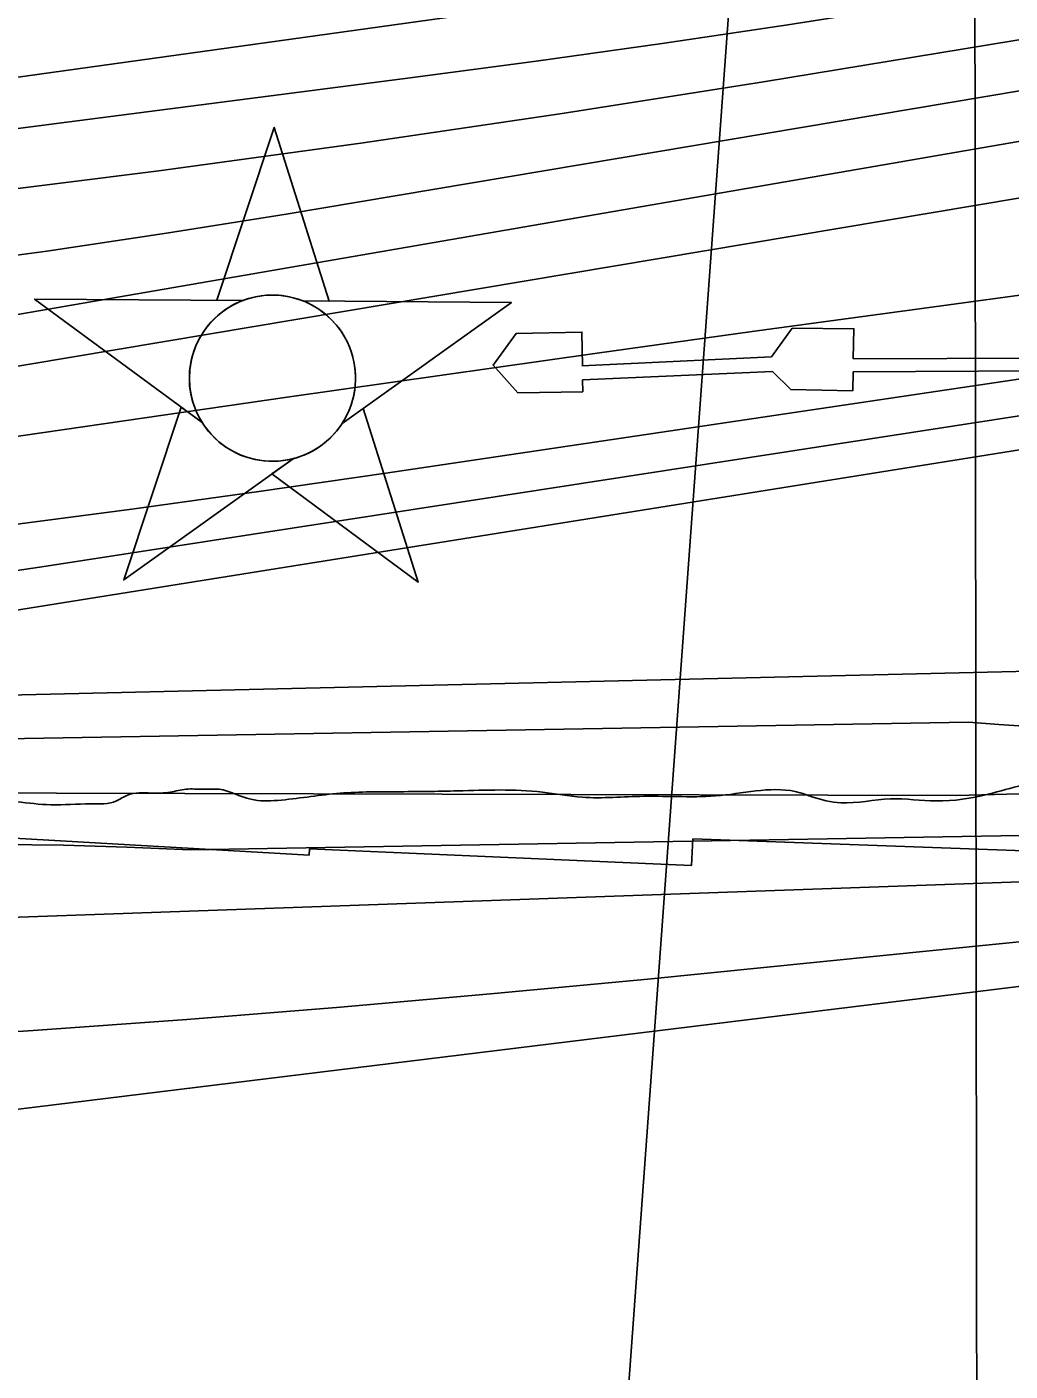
# Model space of a CAD drawing. Extents: x 3297772 to 3335630, y 634068 to 659439.
# Drawn here: x 3327833.5 to 3328194.8, y 645324.9 to 645818.6 of the extents above; entities that cross this region are included whole.
import ezdxf

# ---------------------------------------------------------------- set-up
doc = ezdxf.new("R2010")
doc.units = 0
for name, color, linetype in [('V-CHAN-DOCK', 7, 'Continuous'), ('V-CHAN-NAID', 7, 'Continuous'), ('V-GRID-MAJR', 7, 'Continuous'), ('V-RIVR-EDGE', 7, 'Continuous'), ('V-RIVR-RANG', 7, 'Continuous'), ('V-RRAP-RVMT', 7, 'Continuous'), ('V-TOPO-DPTH', 7, 'Continuous'), ('V-TOPO-MAJR', 7, 'Continuous'), ('V-TOPO-MINR', 7, 'Continuous'), ('V-TOPO-WATR', 7, 'Continuous')]:
    doc.layers.add(name, color=color, linetype=linetype)

msp = doc.modelspace()

# ---------------------------------------------------------------- linework, layer by layer
at = {"layer": 'V-CHAN-DOCK'}
for p, q in [((3328107.05, 645697.47), (3328037.42, 645694.14)), ((3328206.53, 645697.02), (3328137.1, 645696.7)), ((3328107.42, 645692.12), (3328037.62, 645688.98)), ((3328037.62, 645688.98), (3328037.76, 645684.59)), ((3328137.12, 645691.98), (3328137.08, 645691.98)), ((3328206.55, 645692.3), (3328137.12, 645691.98))]:
    msp.add_line(p, q, dxfattribs=at)
for points in [[(3328037.76, 645684.59), (3328013.89, 645684.19), (3328004.8, 645694.45), (3328013.24, 645706.02), (3328037.4, 645706.58), (3328037.6, 645694.14)], [(3328107.05, 645697.47), (3328114.67, 645707.98), (3328137.38, 645707.8), (3328137.1, 645696.7)], [(3328137.08, 645691.98), (3328136.96, 645685.03), (3328114.12, 645685.45), (3328107.42, 645692.12)]]:
    msp.add_lwpolyline(points, dxfattribs=at)
at = {"layer": 'V-CHAN-NAID'}
for points in [[(3327912.82, 645718.15), (3327903.24, 645718.22), (3327924.36, 645781.7), (3327944.59, 645717.93), (3327935, 645717.99), (3327933.42, 645718.57), (3327931.33, 645719.19), (3327929.29, 645719.64), (3327927.25, 645719.95), (3327926.08, 645720.06), (3327924.55, 645720.15), (3327922.83, 645720.14), (3327921.46, 645720.07), (3327919.55, 645719.87), (3327918.19, 645719.65), (3327916.4, 645719.27), (3327914.87, 645718.85), (3327913.84, 645718.52)], [(3327912.82, 645718.15), (3327836.33, 645718.69), (3327897.9, 645673.29), (3327896.78, 645675.2), (3327895.97, 645676.83), (3327895.15, 645678.8), (3327894.45, 645680.85), (3327894.09, 645682.18), (3327893.73, 645683.8), (3327893.48, 645685.25), (3327893.29, 645686.84), (3327893.19, 645688.58), (3327893.17, 645690.16), (3327893.28, 645692.24), (3327893.46, 645693.85), (3327893.86, 645696.06), (3327894.34, 645697.98), (3327894.94, 645699.87), (3327895.6, 645701.55), (3327896.32, 645703.13), (3327897.14, 645704.67), (3327898.2, 645706.41), (3327899.23, 645707.88), (3327900.23, 645709.14), (3327901.23, 645710.29), (3327902.54, 645711.63), (3327903.59, 645712.59), (3327905.31, 645713.99), (3327906.52, 645714.86), (3327908.21, 645715.93), (3327909.94, 645716.87), (3327911.38, 645717.56)], [(3327935, 645717.99), (3328011.49, 645717.45), (3327949.29, 645672.93), (3327950.2, 645674.42), (3327951.18, 645676.26), (3327951.89, 645677.85), (3327952.63, 645679.8), (3327953.18, 645681.59), (3327953.57, 645683.23), (3327953.94, 645685.24), (3327954.12, 645686.81), (3327954.25, 645689.02), (3327954.21, 645691.08), (3327954.03, 645693.3), (3327953.76, 645695.06), (3327953.27, 645697.29), (3327952.63, 645699.43), (3327951.88, 645701.41), (3327951.23, 645702.85), (3327950.23, 645704.77), (3327949.16, 645706.49), (3327947.95, 645708.19), (3327946.69, 645709.73), (3327945.42, 645711.1), (3327943.78, 645712.63), (3327942.04, 645714.04), (3327940.36, 645715.22), (3327938.47, 645716.35), (3327937, 645717.11)], [(3327931.26, 645660.02), (3327869.05, 645615.5), (3327890.18, 645678.98), (3327897.9, 645673.29), (3327898.53, 645672.33), (3327899.92, 645670.47), (3327901.13, 645669.05), (3327902.59, 645667.55), (3327903.98, 645666.3), (3327905.44, 645665.14), (3327906.84, 645664.16), (3327908.52, 645663.12), (3327910.23, 645662.21), (3327912.02, 645661.4), (3327913.47, 645660.84), (3327915.1, 645660.31), (3327917.32, 645659.75), (3327918.85, 645659.46), (3327920.88, 645659.21), (3327922.42, 645659.1), (3327924.28, 645659.08), (3327925.97, 645659.16), (3327927.68, 645659.33), (3327929.58, 645659.65)], [(3327949.29, 645672.93), (3327957.08, 645678.51), (3327977.31, 645614.73), (3327923.46, 645654.44), (3327931.26, 645660.02), (3327932.92, 645660.5), (3327934.54, 645661.06), (3327936.69, 645661.97), (3327938.43, 645662.86), (3327940.29, 645663.97), (3327942.03, 645665.18), (3327943.58, 645666.43), (3327944.87, 645667.6), (3327946.26, 645669.02), (3327947.46, 645670.42), (3327948.58, 645671.89)]]:
    msp.add_lwpolyline(points, close=True, dxfattribs=at)
msp.add_circle((3327923.71, 645689.62), 30.54, dxfattribs=at)
at = {"layer": 'V-GRID-MAJR'}
msp.add_spline([(3328190.12, 639473.32), (3328186.16, 642502.07), (3328178.22, 648563.41), (3328170.29, 654624.77), (3328166.32, 657657.38)], degree=3, dxfattribs=at)
at = {"layer": 'V-RIVR-EDGE'}
msp.add_spline([(3325196.76, 645366.57), (3325219.07, 645371.99), (3325232.62, 645380.37), (3325238.11, 645381.45), (3325244.69, 645381.43), (3325256.03, 645384.7), (3325270.28, 645383.93), (3325278.69, 645383.91), (3325292.94, 645383.87), (3325303.18, 645385.68), (3325337.93, 645393.27), (3325341.96, 645396.18), (3325345.26, 645400.19), (3325350.02, 645402.74), (3325363.55, 645407.09), (3325383.3, 645410.34), (3325403.77, 645410.65), (3325424.61, 645412.06), (3325447.65, 645414.56), (3325474.71, 645418.52), (3325488.24, 645421.04), (3325503.6, 645423.2), (3325524.43, 645423.51), (3325540.88, 645421.28), (3325546.37, 645422.36), (3325555.87, 645423.43), (3325573.43, 645427.41), (3325598.29, 645430.64), (3325642.54, 645437.11), (3325676.18, 645439.95), (3325709.08, 645440.6), (3325736.86, 645438.7), (3325745.63, 645439.05), (3325778.18, 645445.91), (3325790.25, 645447.71), (3325816.2, 645448.01), (3325841.42, 645446.85), (3325861.17, 645447.9), (3325877.99, 645450.78), (3325891.88, 645451.48), (3325905.04, 645450.72), (3325915.64, 645449.96), (3325925.51, 645449.94), (3325931.73, 645453.58), (3325946.36, 645457.2), (3325975.98, 645462.24), (3326020.59, 645466.52), (3326051.66, 645467.17), (3326078.35, 645468.93), (3326092.26, 645474.75), (3326108.35, 645477.63), (3326121.15, 645479.43), (3326134.67, 645479.39), (3326146.37, 645479), (3326156.98, 645483.73), (3326173.06, 645481.86), (3326186.58, 645479.63), (3326209.25, 645482.5), (3326231.92, 645484.27), (3326245.82, 645486.8), (3326251.3, 645487.51), (3326255.69, 645487.5), (3326266.65, 645484.55), (3326272.13, 645484.9), (3326286.76, 645485.6), (3326304.31, 645487.02), (3326331.71, 645482.93), (3326352.19, 645483.24), (3326375.22, 645483.92), (3326399.71, 645484.95), (3326430.42, 645487.07), (3326472.11, 645494.64), (3326504.66, 645500.78), (3326533.19, 645508.02), (3326555.14, 645512.72), (3326569.77, 645515.24), (3326590.6, 645516.28), (3326611.44, 645516.96), (3326626.07, 645517.29), (3326648.74, 645520.16), (3326682.73, 645518.61), (3326701.37, 645519.67), (3326720.39, 645522.91), (3326726.24, 645522.89), (3326745.6, 645516.63), (3326754.37, 645517.71), (3326767.18, 645522.43), (3326775.22, 645522.41), (3326789.47, 645520.91), (3326806.64, 645515.75), (3326817.97, 645513.16), (3326835.51, 645512.75), (3326847.57, 645511.63), (3326853.78, 645509.42), (3326864.75, 645508.29), (3326886.31, 645508.61), (3326901.66, 645506.01), (3326929.42, 645497.17), (3326947.69, 645495.3), (3326969.62, 645490.49), (3326983.5, 645489.36), (3327007.99, 645487.47), (3327024.79, 645482.31), (3327048.53, 645473.84), (3327083.59, 645460.96), (3327102.59, 645457.26), (3327123.05, 645450.63), (3327142.04, 645445.1), (3327153.38, 645445.8), (3327176.02, 645437.34), (3327197.58, 645434.36), (3327219.15, 645434.31), (3327235.22, 645431.71), (3327254.59, 645429.83), (3327257.15, 645427.63), (3327254.58, 645423.62), (3327249.09, 645419.98), (3327247.62, 645417.42), (3327250.17, 645413.76), (3327256.38, 645412.65), (3327262.23, 645412.63), (3327269.91, 645413.71), (3327273.57, 645415.53), (3327277.23, 645418.81), (3327282.37, 645427.57), (3327290.05, 645429.75), (3327306.5, 645429.71), (3327316.74, 645430.05), (3327337.57, 645429.63), (3327362.43, 645429.2), (3327376.69, 645429.53), (3327392.41, 645433.15), (3327421.31, 645438.93), (3327454.21, 645442.13), (3327473.95, 645442.45), (3327488.21, 645443.15), (3327510.89, 645448.57), (3327539.05, 645455.08), (3327565.4, 645464.89), (3327591.75, 645477.62), (3327596.87, 645480.16), (3327603.46, 645484.17), (3327608.95, 645487.08), (3327619.57, 645492.9), (3327619.57, 645494.37), (3327617.02, 645498.39), (3327616.66, 645500.59), (3327617.4, 645502.05), (3327621.42, 645504.6), (3327628.37, 645504.94), (3327642.63, 645507.47), (3327647.02, 645508.55), (3327651.79, 645514.39), (3327652.52, 645515.85), (3327653.64, 645524.26), (3327655.1, 645524.62), (3327658.03, 645524.61), (3327668.26, 645523.85), (3327673.01, 645523.84), (3327674.11, 645522.74), (3327674.47, 645519.82), (3327680.68, 645519.8), (3327691.65, 645521.24), (3327699.33, 645523.05), (3327707.74, 645523.39), (3327709.93, 645524.12), (3327712.14, 645527.4), (3327715.43, 645530.32), (3327716.9, 645531.41), (3327729.69, 645531.38), (3327739.2, 645532.09), (3327745.78, 645532.44), (3327750.9, 645534.98), (3327757.12, 645537.53), (3327772.48, 645538.95), (3327784.91, 645539.65), (3327802.45, 645538.88), (3327817.07, 645535.91), (3327829.86, 645534.06), (3327842.28, 645532.93), (3327856.91, 645533.26), (3327866.41, 645534.33), (3327870.44, 645536.51), (3327879.22, 645537.22), (3327886.16, 645537.57), (3327892.01, 645538.65), (3327898.23, 645538.64), (3327904.08, 645538.62), (3327915.77, 645534.94), (3327925.63, 645534.55), (3327947.21, 645537.06), (3327969.14, 645537.73), (3327991.81, 645538.04), (3328022.88, 645537.6), (3328037.49, 645535.74), (3328060.16, 645536.04), (3328088.31, 645536.34), (3328117.55, 645537.37), (3328121.94, 645535.89), (3328132.53, 645533.67), (3328150.81, 645535.09), (3328167.63, 645534.32), (3328186.64, 645536.83), (3328199.44, 645540.09), (3328214.44, 645541.88), (3328232.35, 645542.93), (3328250.99, 645542.15), (3328289.37, 645541.69), (3328309.85, 645543.84), (3328325.21, 645547.82), (3328337.3, 645556.56), (3328349.76, 645568.96), (3328357.82, 645579.54), (3328362.59, 645586.47), (3328365.52, 645587.93), (3328369.54, 645588.28), (3328387.82, 645586.41), (3328406.82, 645583.07), (3328410.84, 645583.06), (3328415.59, 645584.15), (3328422.17, 645584.13), (3328433.86, 645580.81), (3328450.66, 645574.56), (3328468.55, 645563.91), (3328480.23, 645556.57), (3328490.82, 645555.09), (3328505.81, 645553.22), (3328518.95, 645546.97), (3328533.19, 645539.99), (3328537.57, 645539.25), (3328541.23, 645539.97), (3328548.17, 645537.4), (3328551.82, 645534.1), (3328555.84, 645532.63), (3328561.68, 645532.25), (3328569.73, 645533.69), (3328596.79, 645537.64), (3328623.85, 645539.77), (3328643.95, 645540.45), (3328661.5, 645541.87), (3328682.34, 645542.18), (3328707.93, 645541.39), (3328751.8, 645544.94), (3328776.29, 645544.14), (3328800.41, 645542.99), (3328822.34, 645540.74), (3328852.31, 645540.3), (3328872.42, 645539.52), (3328885.21, 645538.03), (3328904.21, 645535.05), (3328911.52, 645534.67), (3328920.29, 645534.65), (3328935.65, 645535.34), (3328949.9, 645535.67), (3328970.74, 645535.26), (3328996.69, 645533), (3329015.69, 645532.22), (3329030.32, 645534.01), (3329055.19, 645539.07), (3329082.26, 645548.5), (3329110.8, 645559.4), (3329140.81, 645572.85), (3329150.69, 645574.29), (3329156.53, 645572.81), (3329161.99, 645564.03), (3329167.83, 645559.26), (3329176.96, 645555.22), (3329189.39, 645555.19), (3329198.9, 645558.09), (3329204.02, 645560.27), (3329207.32, 645563.91), (3329210.26, 645571.22), (3329213.2, 645575.96), (3329221.99, 645583.25), (3329230.78, 645588.35), (3329243.95, 645594.9), (3329264.07, 645601.43), (3329299.92, 645609.38), (3329325.51, 645612.24), (3329356.22, 645614.36), (3329383.65, 645617.58), (3329433.01, 645624.4), (3329465.56, 645631.27), (3329478.74, 645637.45), (3329492.65, 645643.26), (3329501.79, 645643.97), (3329512.02, 645644.68), (3329517.87, 645644.66), (3329517.87, 645642.84), (3329522.24, 645637.71), (3329527.36, 645636.6), (3329531.01, 645636.95), (3329539.79, 645639.13), (3329550.03, 645641.66), (3329558.44, 645641.64), (3329571.59, 645637.95), (3329581.45, 645634.27), (3329594.96, 645629.49), (3329608.46, 645619.22), (3329621.6, 645611.14), (3329628.55, 645610.03), (3329633.3, 645610.38), (3329647.95, 645620.58), (3329662.22, 645626.03), (3329671.72, 645627.1), (3329687.81, 645626.33), (3329707.91, 645624.82), (3329744.09, 645622.54), (3329761.64, 645621.76), (3329766.75, 645621.02), (3329774.06, 645620.64), (3329779.18, 645621.35), (3329786.85, 645618.41), (3329792.32, 645614.74), (3329809.5, 645610.68), (3329840.92, 645606.94)], degree=3, dxfattribs=at)
at = {"layer": 'V-RIVR-RANG'}
msp.add_line((3328031.76, 645007.08), (3328117.66, 646183.95), dxfattribs=at)
at = {"layer": 'V-RRAP-RVMT'}
for p, q in [((3327937.16, 645514.4), (3327801.82, 645522.17)), ((3327937.37, 645516.73), (3327937.16, 645514.4)), ((3328077.65, 645510.68), (3327937.37, 645516.73)), ((3328078.12, 645520.38), (3328077.65, 645510.68)), ((3328199.99, 645516.03), (3328078.12, 645520.38))]:
    msp.add_line(p, q, dxfattribs=at)
at = {"layer": 'V-TOPO-DPTH'}
for points in [[(3328634.93, 645771.41), (3328558.19, 645771.36), (3328481.44, 645770.25), (3328287.04, 645765.41), (3328275.92, 645764.98), (3328264.82, 645764.33), (3328253.74, 645763.38), (3328242.67, 645762.22), (3328231.62, 645760.83), (3328220.59, 645759.33), (3328209.59, 645757.67), (3328198.59, 645755.91), (3327684.12, 645669.54)], [(3328634.93, 645771.41), (3328558.19, 645771.36), (3328481.44, 645770.25), (3328287.04, 645765.41), (3328275.92, 645764.98), (3328264.82, 645764.33), (3328253.74, 645763.38), (3328242.67, 645762.22), (3328231.62, 645760.83), (3328220.59, 645759.33), (3328209.59, 645757.67), (3328198.59, 645755.91), (3327684.12, 645669.54)], [(3327710.55, 645650.96), (3327929.11, 645682.62), (3327986.04, 645690.78), (3328042.98, 645698.84), (3328099.95, 645706.72), (3328156.93, 645714.5), (3328216.29, 645722.52), (3328243.63, 645725.85), (3328271.02, 645728.7), (3328298.47, 645730.84), (3328325.97, 645732.51), (3328427.45, 645737.34), (3328472.84, 645738.71), (3328518.23, 645739.04), (3328563.6, 645737.8), (3328608.96, 645735.52)], [(3327710.55, 645650.96), (3327929.11, 645682.62), (3327986.04, 645690.78), (3328042.98, 645698.84), (3328099.95, 645706.72), (3328156.93, 645714.5), (3328216.29, 645722.52), (3328243.63, 645725.85), (3328271.02, 645728.7), (3328298.47, 645730.84), (3328325.97, 645732.51), (3328427.45, 645737.34), (3328472.84, 645738.71), (3328518.23, 645739.04), (3328563.6, 645737.8), (3328608.96, 645735.52)], [(3327825.26, 645635.42), (3327872.01, 645641.55), (3327918.71, 645648.04), (3327965.38, 645654.78), (3328250.59, 645697.13), (3328263.31, 645698.86), (3328276.05, 645700.38), (3328288.83, 645701.6), (3328301.62, 645702.6), (3328360.26, 645706.5), (3328380.9, 645707.38), (3328401.54, 645707.61), (3328422.17, 645706.87), (3328442.79, 645705.48), (3328463.32, 645703.16), (3328991.51, 645642.16), (3329009.52, 645640.89), (3329027.52, 645639.56), (3329914.72, 645652.64)], [(3329914.72, 645652.64), (3329027.52, 645639.56), (3329009.52, 645640.89), (3328991.51, 645642.16), (3328463.32, 645703.16), (3328442.79, 645705.48), (3328422.17, 645706.87), (3328401.54, 645707.61), (3328380.9, 645707.38), (3328360.26, 645706.5), (3328301.62, 645702.6), (3328288.83, 645701.6), (3328276.05, 645700.38), (3328263.31, 645698.86), (3328250.59, 645697.13), (3327965.38, 645654.78), (3327918.71, 645648.04), (3327872.01, 645641.55), (3327825.26, 645635.42)], [(3329708.6, 645615.94), (3329063.42, 645593.06), (3329029.48, 645595.08), (3329014.33, 645595.95), (3328999.18, 645596.76), (3328287.56, 645676.42), (3328285.54, 645676.73), (3328281.15, 645676.53), (3328279.85, 645676.38), (3328279.42, 645676.32), (3327714.71, 645586)], [(3327714.71, 645586), (3328279.42, 645676.32), (3328279.85, 645676.38), (3328281.15, 645676.53), (3328285.54, 645676.73), (3328287.56, 645676.42), (3328999.18, 645596.76), (3329014.33, 645595.95), (3329029.48, 645595.08), (3329063.42, 645593.06), (3329708.6, 645615.94)], [(3328635.91, 645565.7), (3328565.39, 645565.92), (3328494.86, 645565.3), (3328327.59, 645562.3), (3328313.98, 645562), (3328300.39, 645561.63), (3328286.79, 645561.15), (3328273.2, 645560.6), (3328268.21, 645560.38), (3328257.11, 645560.04), (3328246.01, 645559.91), (3328234.92, 645560.07), (3328223.82, 645560.44), (3328212.72, 645561.01), (3328201.63, 645561.66), (3328190.55, 645562.41), (3328179.47, 645563.23), (3327726.25, 645555.39)], [(3327726.25, 645555.39), (3328179.47, 645563.23), (3328190.55, 645562.41), (3328201.63, 645561.66), (3328212.72, 645561.01), (3328223.82, 645560.44), (3328234.92, 645560.07), (3328246.01, 645559.91), (3328257.11, 645560.04), (3328268.21, 645560.38), (3328273.2, 645560.6), (3328286.79, 645561.15), (3328300.39, 645561.63), (3328313.98, 645562), (3328327.59, 645562.3), (3328494.86, 645565.3), (3328565.39, 645565.92), (3328635.91, 645565.7)], [(3329381.39, 645539.81), (3329320.01, 645535.53), (3329258.63, 645531.26), (3329197.25, 645527.02), (3329135.87, 645522.79), (3329066.32, 645518.01), (3329039.7, 645516.32), (3329013.08, 645514.8), (3328986.44, 645513.54), (3328475.99, 645531.09), (3328440.81, 645530.31), (3328353.8, 645526.79), (3328330.33, 645525.74), (3328306.87, 645524.55), (3328283.42, 645523.16), (3327893.59, 645516.37), (3327870.23, 645517.38), (3327846.88, 645518.11), (3327823.53, 645518.34)]]:
    msp.add_lwpolyline(points, dxfattribs=at)
at = {"layer": 'V-TOPO-MAJR'}
for points in [[(3328601.56, 645811.51), (3328553.57, 645810.35), (3328505.6, 645808.58), (3328457.64, 645806.41), (3328412.62, 645804.09), (3328387.21, 645802.45), (3328361.85, 645800.38), (3328336.54, 645797.64), (3328311.28, 645794.47), (3328274.25, 645789.33), (3328267.54, 645788.36), (3328260.83, 645787.35), (3328254.14, 645786.27), (3328247.45, 645785.15), (3327744.92, 645698.33)], [(3327817.26, 645419.53), (3328312.72, 645480.27), (3328314.63, 645480.48), (3328316.54, 645480.63), (3328321.51, 645480.97), (3328324.06, 645481.01), (3328326.61, 645480.78), (3328329.14, 645480.37), (3328331.65, 645479.86), (3328939.97, 645459.59), (3328987.39, 645463.33), (3329002.75, 645464.82), (3329006.72, 645464.68), (3329010.49, 645463.92), (3329013.93, 645462.22), (3329935.14, 645464.35)]]:
    msp.add_lwpolyline(points, dxfattribs=at)
at = {"layer": 'V-TOPO-MINR'}
for points in [[(3327671.63, 645760.92), (3327974.35, 645799.91), (3328020.63, 645806.09), (3328066.86, 645812.54), (3328113.04, 645819.41), (3328159.17, 645826.57), (3328219.99, 645836.28), (3328235.68, 645838.79), (3328251.38, 645841.31), (3328267.07, 645843.84), (3328282.76, 645846.37), (3328819.67, 645933.23)], [(3327807.66, 645756.42), (3327881.95, 645765.83), (3327956.15, 645775.88), (3328030.21, 645786.87), (3328104.18, 645798.5), (3328205.44, 645815.09), (3328230.01, 645819.04), (3328254.6, 645822.92), (3328279.2, 645826.67), (3328303.82, 645830.33), (3328496.42, 645858.49), (3328571.14, 645869.02), (3328645.93, 645879.01), (3328720.82, 645888.21), (3328795.78, 645896.88), (3328894.74, 645907.8), (3328920.28, 645910.51), (3328945.83, 645913.07), (3328971.41, 645915.41), (3328997, 645917.6), (3329846.54, 645769.93)], [(3327651.3, 645775.3), (3328135.77, 645842.73), (3328154.52, 645845.38), (3328173.27, 645848.11), (3328192, 645850.92), (3328210.73, 645853.8), (3328235.17, 645857.62), (3328241.66, 645858.67), (3328248.14, 645859.77), (3328254.61, 645860.93), (3328261.07, 645862.15), (3328411.01, 645891.13), (3328430.91, 645896.38), (3328450.09, 645903.29)], [(3328607.8, 645842.29), (3328549.2, 645838.93), (3328490.69, 645834.47), (3328432.34, 645828.38), (3328374.08, 645821.19), (3328288.96, 645809.48), (3328273.35, 645807.25), (3328257.75, 645804.94), (3328242.17, 645802.49), (3328226.6, 645799.94), (3327928.73, 645749.86), (3327884.79, 645742.83), (3327840.77, 645736.28), (3327796.65, 645730.45)], [(3327684.12, 645669.54), (3328198.59, 645755.91), (3328209.59, 645757.67), (3328220.59, 645759.33), (3328231.62, 645760.83), (3328242.67, 645762.22), (3328253.74, 645763.38), (3328264.82, 645764.33), (3328275.92, 645764.98), (3328287.04, 645765.41), (3328481.44, 645770.25), (3328558.19, 645771.36), (3328634.93, 645771.41)], [(3327710.55, 645650.96), (3327929.11, 645682.62), (3327986.04, 645690.78), (3328042.98, 645698.84), (3328099.95, 645706.72), (3328156.93, 645714.5), (3328216.29, 645722.52), (3328243.63, 645725.85), (3328271.02, 645728.7), (3328298.47, 645730.84), (3328325.97, 645732.51), (3328427.45, 645737.34), (3328472.84, 645738.71), (3328518.23, 645739.04), (3328563.6, 645737.8), (3328608.96, 645735.52)], [(3327825.26, 645635.42), (3327872.01, 645641.55), (3327918.71, 645648.04), (3327965.38, 645654.78), (3328250.59, 645697.13), (3328263.31, 645698.86), (3328276.05, 645700.38), (3328288.83, 645701.6), (3328301.62, 645702.6), (3328360.26, 645706.5), (3328380.9, 645707.38), (3328401.54, 645707.61), (3328422.17, 645706.87), (3328442.79, 645705.48), (3328463.32, 645703.16), (3328991.51, 645642.16), (3329009.52, 645640.89), (3329027.52, 645639.56), (3329914.72, 645652.64)], [(3327813.96, 645616.66), (3327838.98, 645620.35), (3328265.61, 645686.23), (3328271.92, 645687.13), (3328278.25, 645687.93), (3328284.6, 645688.58), (3328290.96, 645689.13), (3328322.91, 645691.52), (3328333.06, 645692.01), (3328343.2, 645692.13), (3328353.34, 645691.72), (3328363.47, 645690.95), (3328373.54, 645689.6), (3328383.53, 645687.85), (3328393.39, 645685.51), (3329021.77, 645617.12), (3329048.08, 645615.41), (3329737.09, 645628.89)], [(3327714.71, 645586), (3328279.42, 645676.32), (3328279.85, 645676.38), (3328281.15, 645676.53), (3328285.54, 645676.73), (3328287.56, 645676.42), (3328999.18, 645596.76), (3329014.33, 645595.95), (3329029.48, 645595.08), (3329063.42, 645593.06), (3329708.6, 645615.94)], [(3327706.34, 645570.37), (3328332.5, 645585.07), (3328338.08, 645584.46), (3328343.7, 645584.15), (3328349.33, 645583.92), (3328354.96, 645583.82), (3328360.59, 645583.8), (3328551.45, 645585.12), (3328626.69, 645585.18)], [(3327749.7, 645537.45), (3328175.02, 645536.38), (3328202.89, 645537.08), (3328230.76, 645538.29), (3328239.4, 645538.79), (3328271.59, 645540.5), (3328303.79, 645542.04), (3328335.99, 645543.31), (3328368.21, 645544.4), (3328754.11, 645539.28)], [(3327823.53, 645518.34), (3327846.88, 645518.11), (3327870.23, 645517.38), (3327893.59, 645516.37), (3328283.42, 645523.16), (3328306.87, 645524.55), (3328330.33, 645525.74), (3328353.8, 645526.79), (3328440.81, 645530.31), (3328475.99, 645531.09), (3328986.44, 645513.54), (3329013.08, 645514.8), (3329039.7, 645516.32), (3329066.32, 645518.01), (3329135.87, 645522.79), (3329197.25, 645527.02), (3329258.63, 645531.26), (3329320.01, 645535.53), (3329381.39, 645539.81)], [(3327771.48, 645489.6), (3328309.68, 645508.58), (3328324.99, 645509.52), (3328340.29, 645510.36), (3328404.86, 645513.6), (3328426.82, 645514.21), (3328448.77, 645514.16), (3328470.7, 645513.11), (3328492.6, 645511.4), (3328945.74, 645494.32), (3328980.82, 645496.15), (3329015.88, 645498.18), (3329050.93, 645500.52), (3329085.97, 645503.05), (3329097.51, 645503.94), (3329138.33, 645506.9), (3329179.15, 645509.64), (3329220, 645512.06), (3329260.86, 645514.25), (3329274.71, 645514.94), (3329322.52, 645516.99), (3329370.34, 645518.62), (3329418.18, 645519.61)], [(3327763.21, 645445.19), (3327835.74, 645450.05), (3327892.26, 645454.12), (3327948.75, 645458.56), (3328005.19, 645463.56), (3328061.6, 645468.93), (3328296.64, 645492.5), (3328304.45, 645493.24), (3328312.26, 645493.91), (3328320.09, 645494.49), (3328327.92, 645495), (3328364.81, 645497.19), (3328375.62, 645497.54), (3328386.42, 645497.51), (3328977.87, 645480.03)]]:
    msp.add_lwpolyline(points, dxfattribs=at)
at = {"layer": 'V-TOPO-WATR'}
msp.add_lwpolyline([(3327726.25, 645555.39), (3328179.47, 645563.23), (3328190.55, 645562.41), (3328201.63, 645561.66), (3328212.72, 645561.01), (3328223.82, 645560.44), (3328234.92, 645560.07), (3328246.01, 645559.91), (3328257.11, 645560.04), (3328268.21, 645560.38), (3328273.2, 645560.6), (3328286.79, 645561.15), (3328300.39, 645561.63), (3328313.98, 645562), (3328327.59, 645562.3), (3328494.86, 645565.3), (3328565.39, 645565.92), (3328635.91, 645565.7)], dxfattribs=at)

doc.saveas('drawing.dxf')
